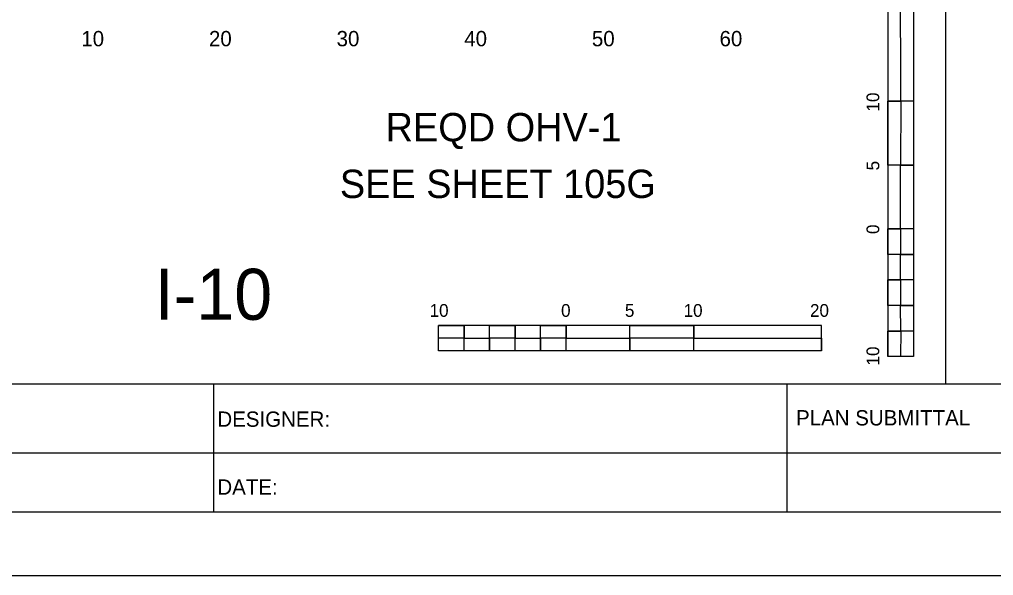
# Model space of a CAD drawing. Extents: x 1797809 to 2198143, y 249608 to 1237864.
# Drawn here: x 2197352.1 to 2197428.5, y 1237118 to 1237161.6 of the extents above; entities that cross this region are included whole.
import ezdxf

# ---------------------------------------------------------------- set-up
doc = ezdxf.new("R2010")
doc.units = 0
for name, color, linetype in [('10', 7, 'Continuous'), ('29', 7, 'Continuous'), ('3', 7, 'Continuous'), ('GSCOLORFILL', 7, 'Continuous'), ('GSOUTLINE', 7, 'Continuous'), ('GSSHT', 7, 'Continuous'), ('Level 33', 7, 'Continuous'), ('Level 45', 7, 'Continuous'), ('Level 55', 7, 'Continuous')]:
    doc.layers.add(name, color=color, linetype=linetype)

msp = doc.modelspace()

# ---------------------------------------------------------------- linework, layer by layer
at = {"layer": '29'}
for p, q in [((2197420.178, 1237165.195), (2197420.178, 1237135.195)), ((2197422.178, 1237165.195), (2197422.178, 1237155.195)), ((2197422.179, 1237165.195), (2197422.179, 1237135.195)), ((2197421.179, 1237155.195), (2197420.178, 1237155.195)), ((2197422.178, 1237155.195), (2197420.178, 1237155.195)), ((2197421.179, 1237155.195), (2197421.178, 1237150.195)), ((2197422.178, 1237150.195), (2197420.178, 1237150.195)), ((2197422.178, 1237150.195), (2197421.178, 1237150.195)), ((2197422.178, 1237150.195), (2197422.178, 1237145.195)), ((2197421.178, 1237145.195), (2197420.178, 1237145.195)), ((2197422.178, 1237145.195), (2197420.178, 1237145.195)), ((2197421.178, 1237145.195), (2197421.178, 1237143.195)), ((2197422.178, 1237143.195), (2197421.178, 1237143.195)), ((2197422.178, 1237143.195), (2197422.178, 1237141.195)), ((2197421.178, 1237141.195), (2197420.179, 1237141.195)), ((2197421.178, 1237141.195), (2197421.178, 1237139.195)), ((2197422.178, 1237139.195), (2197421.178, 1237139.195)), ((2197422.178, 1237139.195), (2197422.178, 1237137.195)), ((2197414.974, 1237137.63), (2197384.974, 1237137.63)), ((2197384.974, 1237135.63), (2197384.974, 1237137.63)), ((2197386.974, 1237136.63), (2197386.974, 1237137.63)), ((2197390.974, 1237136.63), (2197390.974, 1237137.63)), ((2197394.974, 1237136.63), (2197394.974, 1237137.63)), ((2197394.974, 1237135.63), (2197394.974, 1237137.63)), ((2197399.974, 1237135.63), (2197399.974, 1237137.63)), ((2197404.974, 1237136.63), (2197404.974, 1237137.63)), ((2197404.974, 1237135.63), (2197404.974, 1237137.63)), ((2197414.974, 1237135.63), (2197414.974, 1237137.63)), ((2197421.179, 1237137.195), (2197420.178, 1237137.195)), ((2197421.179, 1237137.195), (2197421.178, 1237135.195)), ((2197386.974, 1237136.63), (2197384.974, 1237136.63)), ((2197388.974, 1237135.63), (2197388.974, 1237136.63)), ((2197390.974, 1237136.63), (2197388.974, 1237136.63)), ((2197392.974, 1237135.63), (2197392.974, 1237136.63)), ((2197394.974, 1237136.63), (2197392.974, 1237136.63)), ((2197399.974, 1237135.63), (2197399.974, 1237136.63)), ((2197404.974, 1237136.63), (2197399.974, 1237136.63)), ((2197414.974, 1237135.63), (2197384.974, 1237135.63)), ((2197388.974, 1237135.63), (2197386.974, 1237135.63)), ((2197392.974, 1237135.63), (2197390.974, 1237135.63)), ((2197399.974, 1237135.63), (2197394.974, 1237135.63)), ((2197414.974, 1237135.63), (2197404.974, 1237135.63)), ((2197422.179, 1237135.195), (2197420.178, 1237135.195))]:
    msp.add_line(p, q, dxfattribs=at)
for points in [[(2197421.179, 1237155.195), (2197421.178, 1237165.195), (2197422.178, 1237165.195), (2197422.178, 1237155.195)], [(2197420.178, 1237150.195), (2197420.178, 1237155.195), (2197421.179, 1237155.195), (2197421.178, 1237150.195)], [(2197421.178, 1237145.195), (2197421.178, 1237150.195), (2197422.178, 1237150.195), (2197422.178, 1237145.195)], [(2197420.178, 1237143.195), (2197420.178, 1237145.195), (2197421.178, 1237145.195), (2197421.178, 1237143.195)], [(2197421.178, 1237141.195), (2197421.178, 1237143.195), (2197422.178, 1237143.195), (2197422.178, 1237141.195)], [(2197420.178, 1237139.195), (2197420.179, 1237141.195), (2197421.178, 1237141.195), (2197421.178, 1237139.195)], [(2197421.179, 1237137.195), (2197421.178, 1237139.195), (2197422.178, 1237139.195), (2197422.178, 1237137.195)], [(2197384.974, 1237137.63), (2197386.974, 1237137.63), (2197386.974, 1237136.63), (2197384.974, 1237136.63)], [(2197388.974, 1237137.63), (2197390.974, 1237137.63), (2197390.974, 1237136.63), (2197388.974, 1237136.63)], [(2197392.974, 1237137.63), (2197394.974, 1237137.63), (2197394.974, 1237136.63), (2197392.974, 1237136.63)], [(2197399.974, 1237137.63), (2197404.974, 1237137.63), (2197404.974, 1237136.63), (2197399.974, 1237136.63)], [(2197420.178, 1237135.195), (2197420.178, 1237137.195), (2197421.179, 1237137.195), (2197421.178, 1237135.195)], [(2197386.974, 1237136.63), (2197388.974, 1237136.63), (2197388.974, 1237135.63), (2197386.974, 1237135.63)], [(2197390.974, 1237136.63), (2197392.974, 1237136.63), (2197392.974, 1237135.63), (2197390.974, 1237135.63)], [(2197394.974, 1237136.63), (2197399.974, 1237136.63), (2197399.974, 1237135.63), (2197394.974, 1237135.63)], [(2197404.974, 1237136.63), (2197414.974, 1237136.63), (2197414.974, 1237135.63), (2197404.974, 1237135.63)]]:
    msp.add_lwpolyline(points, close=True, dxfattribs=at)
at = {"layer": '3'}
msp.add_line((2197424.707, 1237133.046), (2197424.707, 1237228.046), dxfattribs=at)
at = {"layer": 'GSCOLORFILL'}
for p, q in [((2197367.371, 1237123.036), (2197367.371, 1237133.046)), ((2197412.296, 1237123.036), (2197412.296, 1237133.046)), ((2197274.707, 1237127.646), (2197430.334, 1237127.646))]:
    msp.add_line(p, q, dxfattribs=at)
msp.add_lwpolyline([(2197262.21, 1237123.036), (2197584.71, 1237123.036), (2197584.71, 1237333.036), (2197262.21, 1237333.036)], close=True, dxfattribs=at)
at = {"layer": 'GSSHT'}
msp.add_lwpolyline([(2197249.71, 1237118.036), (2197589.71, 1237118.036), (2197589.71, 1237338.036), (2197249.71, 1237338.036)], close=True, dxfattribs=at)
at = {"layer": 'Level 45'}
msp.add_lwpolyline([(2197274.707, 1237133.046), (2197574.707, 1237133.046), (2197574.707, 1237323.046), (2197274.707, 1237323.046)], close=True, dxfattribs=at)

# ---------------------------------------------------------------- texts
at = {"layer": '10'}
for s, p in [('10', (2197356.989, 1237159.506)), ('20', (2197366.989, 1237159.506)), ('30', (2197376.989, 1237159.506)), ('40', (2197386.989, 1237159.506)), ('50', (2197396.989, 1237159.506)), ('60', (2197406.989, 1237159.506))]:
    msp.add_text(s, height=1.2, dxfattribs=at).set_placement(p)
at = {"layer": '29'}
for s, height, rotation, p in [('10', 0.9991, 90.0572, (2197419.504, 1237154.395)), ('5', 1, 90.0572, (2197419.504, 1237149.78)), ('0', 1, 90.0572, (2197419.504, 1237144.795)), ('10', 0.9991, 0.0572, (2197384.274, 1237138.305)), ('0', 1, 0.0572, (2197394.574, 1237138.304)), ('5', 0.999, 0.0572, (2197399.576, 1237138.304)), ('10', 0.9991, 0.0572, (2197404.174, 1237138.305)), ('20', 0.9991, 0.0572, (2197414.075, 1237138.305)), ('10', 0.9991, 90.0572, (2197419.504, 1237134.495))]:
    msp.add_text(s, height=height, rotation=rotation, dxfattribs=at).set_placement(p)
at = {"layer": 'GSOUTLINE'}
for s, p in [('DESIGNER:', (2197367.649, 1237129.69)), ('PLAN SUBMITTAL', (2197412.981, 1237129.795)), ('DATE:', (2197367.649, 1237124.371))]:
    msp.add_text(s, height=1.2, rotation=360, dxfattribs=at).set_placement(p)
at = {"layer": 'Level 33'}
msp.add_text('I-10', height=3.9977, rotation=360, dxfattribs=at).set_placement((2197362.731, 1237138.073))
at = {"layer": 'Level 55'}
for s, height, p in [('REQD OHV-1', 2.2209, (2197380.828, 1237152.057)), ('SEE SHEET 105G', 2.22092, (2197377.243, 1237147.616))]:
    msp.add_text(s, height=height, dxfattribs=at).set_placement(p)

doc.saveas('drawing.dxf')
